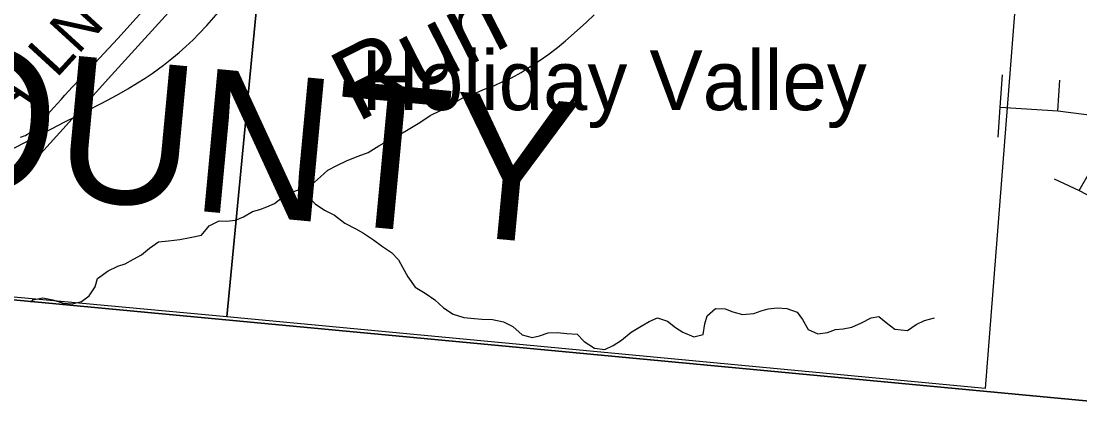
# Model space of a CAD drawing. Extents: x 0 to 1134, y 0 to 440.
# Drawn here: x 288.43 to 330.48, y 70.99 to 86.55 of the extents above; entities that cross this region are included whole.
import ezdxf

# ---------------------------------------------------------------- set-up
doc = ezdxf.new("R2010")
doc.units = 0
for name, color, linetype in [('GM_X_County_Road', 7, 'Continuous'), ('GM_X_County_Text', 7, 'Continuous'), ('GM_X_Minor_River', 7, 'Continuous'), ('GM_X_Minor_River_Text', 7, 'Continuous'), ('GM_X_Rail_Line', 7, 'Continuous'), ('GM_X_Section', 7, 'Continuous'), ('GM_X_Township', 7, 'Continuous'), ('GM_X_Township_Road', 7, 'Continuous'), ('GM_X_Township_Road_Text', 7, 'Continuous'), ('GM_X_Unincorporated', 7, 'Continuous'), ('GM_X_Unincorporated_Text', 7, 'Continuous'), ('SH_Cut_Line', 7, 'Continuous')]:
    doc.layers.add(name, color=color, linetype=linetype)

msp = doc.modelspace()

# ---------------------------------------------------------------- linework, layer by layer
at = {"layer": 'GM_X_County_Road'}
msp.add_lwpolyline([(287.596, 81.23), (288.656, 81.772), (289.678, 82.297), (289.856, 82.395), (290.189, 82.56), (290.629, 82.78), (291.039, 82.99), (291.599, 83.284), (292.047, 83.518), (292.32, 83.669), (292.662, 83.868), (293.048, 84.102), (293.345, 84.288), (293.625, 84.477), (294.073, 84.799), (294.409, 85.069), (294.703, 85.313), (294.969, 85.551), (295.256, 85.815), (295.483, 86.045), (295.801, 86.374), (296.27, 86.91)], dxfattribs=at)
at = {"layer": 'GM_X_Minor_River'}
for points in [[(297.901, 79.072), (298.186, 79.182), (298.482, 79.315), (298.86, 79.606), (299.259, 79.783), (299.578, 79.904), (299.954, 80.047), (300.321, 80.373), (300.608, 80.631), (300.961, 80.819), (301.372, 81.019), (301.805, 81.184), (302.215, 81.338), (302.638, 81.595), (302.935, 81.773), (303.437, 82.04), (303.791, 82.251), (304.26, 82.53), (304.671, 82.798), (305.082, 82.997), (305.402, 83.209), (305.79, 83.398), (306.132, 83.598), (306.519, 83.719), (306.85, 83.862), (307.226, 83.994), (307.557, 84.149), (307.899, 84.304), (308.287, 84.515), (308.607, 84.727), (308.996, 84.973), (309.339, 85.219), (309.728, 85.509), (310.049, 85.767), (310.507, 86.182), (310.886, 86.518), (311.184, 86.799)], [(299.472, 79.864), (299.745, 79.641), (300.104, 79.295), (300.475, 79.041), (300.869, 78.843), (301.285, 78.531), (301.713, 78.298), (302.028, 78.135), (302.422, 77.869), (302.781, 77.603), (303.141, 77.36), (303.41, 77.072), (303.576, 76.786), (303.787, 76.397), (304.077, 75.984), (304.471, 75.752), (304.853, 75.486), (305.2, 75.163), (305.583, 74.909), (306.012, 74.778), (306.431, 74.739), (306.726, 74.713), (307.145, 74.696), (307.586, 74.611), (307.958, 74.425), (308.328, 74.09), (308.724, 73.983), (309.008, 74.048), (309.361, 74.169), (309.735, 74.187), (310.098, 74.148), (310.517, 74.12), (310.785, 73.833), (311.202, 73.566), (311.609, 73.505), (311.94, 73.671), (312.271, 73.883), (312.65, 74.197), (313.049, 74.442), (313.369, 74.62), (313.7, 74.763), (314.095, 74.634), (314.421, 74.379), (314.713, 74.194), (315.142, 74.018), (315.517, 74.104), (315.579, 74.524), (315.674, 74.841), (316.006, 75.144), (316.392, 75.128), (316.696, 75.011), (317.081, 74.904), (317.523, 74.944), (317.819, 75.042), (318.104, 75.119), (318.456, 75.16), (318.841, 75.144), (319.247, 74.991), (319.459, 74.704), (319.692, 74.303), (320.076, 74.128), (320.451, 74.18), (320.77, 74.301), (321.076, 74.332), (321.417, 74.395), (321.805, 74.573), (322.193, 74.772), (322.488, 74.814), (322.78, 74.583), (323.128, 74.318), (323.627, 74.266), (323.981, 74.5), (324.312, 74.667), (324.699, 74.764)], [(288.797, 75.409), (288.887, 75.476), (289.285, 75.562), (289.681, 75.478), (290.099, 75.348), (290.45, 75.321), (290.826, 75.419), (291.123, 75.642), (291.366, 76.003), (291.461, 76.332), (291.884, 76.633), (292.26, 76.822), (292.556, 76.909), (292.887, 77.099), (293.207, 77.265), (293.516, 77.534), (293.882, 77.791), (294.28, 77.82), (294.734, 77.872), (295.132, 77.958), (295.587, 78.055), (295.897, 78.415), (296.285, 78.614), (296.58, 78.611), (296.943, 78.652), (297.251, 78.773), (297.617, 78.996), (297.901, 79.072)]]:
    msp.add_lwpolyline(points, dxfattribs=at)
at = {"layer": 'GM_X_Rail_Line'}
msp.add_lwpolyline([(284.245, 75.831), (290.211, 82.409), (290.677, 82.925), (292.011, 84.405), (294.939, 87.635), (296.278, 89.117), (297.308, 90.247), (299.344, 92.509), (301.654, 95.046), (303.413, 96.991), (306.782, 100.725), (309.68, 103.924), (312.58, 107.136), (314.795, 109.591), (315.038, 109.843), (321.8, 117.334), (332.122, 128.732)], dxfattribs=at)
at = {"layer": 'GM_X_Section'}
for points in [[(270.808, 108.206), (299.553, 105.536), (296.601, 74.807), (267.778, 77.468)], [(329.111, 102.58), (326.718, 71.959), (296.601, 74.807), (299.553, 105.536)]]:
    msp.add_lwpolyline(points, close=True, dxfattribs=at)
at = {"layer": 'GM_X_Township'}
msp.add_lwpolyline([(335.783, 70.994), (282.056, 76.051), (277.938, 76.439), (271.82, 77.017), (271.49, 77.048), (270.873, 77.107), (270.427, 77.153), (267.348, 77.44), (223.396, 81.589), (203.056, 83.725), (203.598, 83.809), (204.339, 84.291), (206.29, 84.511), (207.274, 85.494), (207.765, 86.254), (208.481, 87.014)], dxfattribs=at)
at = {"layer": 'GM_X_Township_Road'}
msp.add_line((329.6, 82.989), (329.683, 84.208), dxfattribs=at)
for points in [[(289.466, 82.84), (289.719, 83.118), (290.008, 83.436), (290.164, 83.614), (290.321, 83.787), (290.448, 83.925), (290.551, 84.033), (290.692, 84.175), (290.805, 84.296), (290.879, 84.376), (291.161, 84.679), (292.263, 85.865), (294.325, 88.16)], [(327.236, 81.946), (327.319, 83.137), (327.403, 84.413)], [(330.446, 79.824), (330.856, 80.541), (331.387, 81.537), (331.489, 81.816), (331.526, 82.123), (331.563, 82.737), (331.712, 83.156), (331.843, 83.463), (332.038, 83.649), (332.289, 83.891), (332.55, 84.031)], [(327.319, 83.137), (329.6, 82.989), (331.563, 82.737)], [(288.393, 81.948), (288.474, 81.969), (288.546, 81.992), (288.601, 82.014), (288.655, 82.043), (288.748, 82.098), (288.811, 82.145), (288.861, 82.189), (288.953, 82.281), (289.08, 82.411), (289.285, 82.638), (289.447, 82.818), (289.466, 82.84)], [(329.46, 80.289), (330.446, 79.824), (331.508, 79.275), (331.889, 79.117), (332.187, 79.052), (332.615, 79.014), (336.161, 78.689), (337.573, 78.457)]]:
    msp.add_lwpolyline(points, dxfattribs=at)
at = {"layer": 'GM_X_Unincorporated'}
msp.add_lwpolyline([(335.783, 70.994), (282.056, 76.051), (277.938, 76.439), (271.82, 77.017), (271.49, 77.048), (270.873, 77.107), (270.427, 77.153), (267.348, 77.44), (223.396, 81.589), (203.056, 83.725)], dxfattribs=at)
at = {"layer": 'SH_Cut_Line'}
for points in [[(191.505, 262.177), (186.299, 206.946), (186.171, 205.401), (184.337, 184.605), (184.291, 183.936), (180.952, 146.735), (180.65, 140.913), (178.666, 119.298), (178.473, 116.876), (178.429, 116.408), (178.401, 116.166), (178.274, 114.839), (176.426, 95.74), (175.597, 86.381), (203.056, 83.725), (223.396, 81.589), (267.348, 77.44), (270.427, 77.153), (270.873, 77.107), (271.49, 77.048), (271.82, 77.017), (277.938, 76.439), (282.056, 76.051), (335.783, 70.994)], [(335.783, 70.994), (282.056, 76.051), (277.938, 76.439), (271.82, 77.017), (271.49, 77.048), (270.873, 77.107), (270.427, 77.153), (267.348, 77.44), (223.396, 81.589), (203.056, 83.725)]]:
    msp.add_lwpolyline(points, dxfattribs=at)

# ---------------------------------------------------------------- texts
at = {"layer": 'GM_X_County_Text'}
msp.add_text('CLARK COUNTY', height=5.68182, rotation=354.6384, dxfattribs=at).set_placement((250.939, 83.193))
at = {"layer": 'GM_X_Minor_River_Text'}
msp.add_text('Run', height=2.8407, rotation=26.9991, dxfattribs=at).set_placement((301.759, 82.51))
at = {"layer": 'GM_X_Township_Road_Text'}
for s, height, rotation, p in [('LN', 1.7045, 47.5276, (289.824, 84.255)), ('A', 1.705, 36.1084, (287.758, 82.533))]:
    msp.add_text(s, height=height, rotation=rotation, dxfattribs=at).set_placement(p)
at = {"layer": 'GM_X_Unincorporated_Text'}
msp.add_text('Holiday Valley', height=2.36932, rotation=0, dxfattribs=at).set_placement((301.937, 83.017))

doc.saveas('drawing.dxf')
